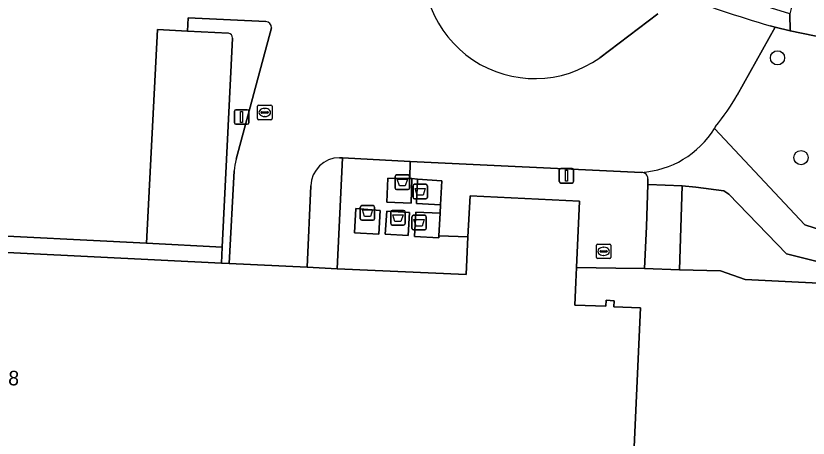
# Model space of a CAD drawing. Extents: x 162989 to 165008, y 383432 to 384338.
# Drawn here: x 164377.5 to 164431.9, y 384014.3 to 384043.3 of the extents above; entities that cross this region are included whole.
import ezdxf

# ---------------------------------------------------------------- set-up
doc = ezdxf.new("R2010")
doc.units = 0
for name, color, linetype in [('IMGEO_Afval_apart_plaats', 7, 'Continuous'), ('IMGEO_Boom', 7, 'Continuous'), ('IMGEO_Groenvoorziening', 7, 'Continuous'), ('IMGEO_Lichtmast', 7, 'Continuous'), ('IMGEO_Pand', 7, 'Continuous'), ('IMGEO_Pand_nummerreeks', 7, 'Continuous'), ('IMGEO_Parkeervlak_open', 7, 'Continuous'), ('IMGEO_Rijbaan_lokaal_gesloten', 7, 'Continuous'), ('IMGEO_Rioolput', 7, 'Continuous'), ('IMGEO_Voetpad_gesloten', 7, 'Continuous'), ('IMGEO_Voetpad_op_trap', 7, 'Continuous'), ('IMGEO_Voetpad_open', 7, 'Continuous')]:
    doc.layers.add(name, color=color, linetype=linetype)

msp = doc.modelspace()

# ---------------------------------------------------------------- linework, layer by layer
at = {"layer": 'IMGEO_Afval_apart_plaats'}
for p, q in [((164403.546, 384031.501), (164403.546, 384032.301)), ((164403.546, 384032.301), (164403.546, 384031.501)), ((164403.646, 384032.401), (164404.436, 384032.401)), ((164404.436, 384032.401), (164403.646, 384032.401)), ((164404.536, 384032.301), (164404.536, 384031.501)), ((164404.536, 384031.501), (164404.536, 384032.301)), ((164404.874, 384031.763), (164405.664, 384031.763)), ((164405.664, 384031.763), (164404.874, 384031.763)), ((164404.436, 384031.401), (164403.646, 384031.401)), ((164403.646, 384031.401), (164404.436, 384031.401)), ((164404.774, 384030.863), (164404.774, 384031.663)), ((164404.774, 384031.663), (164404.774, 384030.863)), ((164405.764, 384031.663), (164405.764, 384030.863)), ((164405.764, 384030.863), (164405.764, 384031.663)), ((164405.664, 384030.763), (164404.874, 384030.763)), ((164404.874, 384030.763), (164405.664, 384030.763)), ((164401.148, 384029.395), (164401.148, 384030.195)), ((164401.148, 384030.195), (164401.148, 384029.395)), ((164401.248, 384030.295), (164402.038, 384030.295)), ((164402.038, 384030.295), (164401.248, 384030.295)), ((164402.138, 384030.195), (164402.138, 384029.395)), ((164402.138, 384029.395), (164402.138, 384030.195)), ((164403.241, 384029.057), (164403.241, 384029.857)), ((164403.241, 384029.857), (164403.241, 384029.057)), ((164403.341, 384029.957), (164404.131, 384029.957)), ((164404.131, 384029.957), (164403.341, 384029.957)), ((164404.231, 384029.857), (164404.231, 384029.057)), ((164404.231, 384029.057), (164404.231, 384029.857)), ((164404.799, 384029.628), (164405.589, 384029.628)), ((164405.589, 384029.628), (164404.799, 384029.628)), ((164402.038, 384029.295), (164401.248, 384029.295)), ((164401.248, 384029.295), (164402.038, 384029.295)), ((164404.699, 384028.728), (164404.699, 384029.528)), ((164404.699, 384029.528), (164404.699, 384028.728)), ((164405.689, 384029.528), (164405.689, 384028.728)), ((164405.689, 384028.728), (164405.689, 384029.528)), ((164404.131, 384028.957), (164403.341, 384028.957)), ((164403.341, 384028.957), (164404.131, 384028.957)), ((164405.589, 384028.628), (164404.799, 384028.628)), ((164404.799, 384028.628), (164405.589, 384028.628))]:
    msp.add_line(p, q, dxfattribs=at)
for points in [[(164403.689, 384032.115), (164404.393, 384032.115), (164404.244, 384031.645), (164403.838, 384031.645), (164403.689, 384032.115)], [(164404.917, 384031.477), (164405.621, 384031.477), (164405.472, 384031.007), (164405.066, 384031.007), (164404.917, 384031.477)], [(164401.291, 384030.009), (164401.995, 384030.009), (164401.846, 384029.539), (164401.44, 384029.539), (164401.291, 384030.009)], [(164403.384, 384029.671), (164404.088, 384029.671), (164403.939, 384029.201), (164403.533, 384029.201), (164403.384, 384029.671)], [(164404.842, 384029.342), (164405.546, 384029.342), (164405.397, 384028.872), (164404.991, 384028.872), (164404.842, 384029.342)]]:
    msp.add_lwpolyline(points, dxfattribs=at)
for centre, start, end in [((164403.646, 384032.301), 90, 180), ((164403.646, 384032.301), 90, 180), ((164404.436, 384032.301), 0, 90), ((164404.436, 384032.301), 360, 90), ((164404.874, 384031.663), 90, 180), ((164404.874, 384031.663), 90, 180), ((164405.664, 384031.663), 0, 90), ((164405.664, 384031.663), 360, 90), ((164403.646, 384031.501), 180, 270), ((164403.646, 384031.501), 180, 270), ((164404.436, 384031.501), 270, 0), ((164404.436, 384031.501), 270, 0), ((164404.874, 384030.863), 180, 270), ((164404.874, 384030.863), 180, 270), ((164405.664, 384030.863), 270, 0), ((164405.664, 384030.863), 270, 0), ((164401.248, 384030.195), 90, 180), ((164401.248, 384030.195), 90, 180), ((164402.038, 384030.195), 0, 90), ((164402.038, 384030.195), 360, 90), ((164403.341, 384029.857), 90, 180), ((164403.341, 384029.857), 90, 180), ((164404.131, 384029.857), 0, 90), ((164404.131, 384029.857), 360, 90), ((164404.799, 384029.528), 90, 180), ((164404.799, 384029.528), 90, 180), ((164405.589, 384029.528), 0, 90), ((164405.589, 384029.528), 360, 90), ((164401.248, 384029.395), 180, 270), ((164401.248, 384029.395), 180, 270), ((164402.038, 384029.395), 270, 0), ((164402.038, 384029.395), 270, 0), ((164403.341, 384029.057), 180, 270), ((164403.341, 384029.057), 180, 270), ((164404.131, 384029.057), 270, 0), ((164404.131, 384029.057), 270, 0), ((164404.799, 384028.728), 180, 270), ((164404.799, 384028.728), 180, 270), ((164405.589, 384028.728), 270, 0), ((164405.589, 384028.728), 270, 0)]:
    msp.add_arc(centre, 0.1, start, end, dxfattribs=at)
at = {"layer": 'IMGEO_Boom'}
for centre in [(164429.833, 384040.458), (164431.448, 384033.597)]:
    msp.add_circle(centre, 0.489, dxfattribs=at)
at = {"layer": 'IMGEO_Groenvoorziening'}
for points in [[(164394.648, 384042.952), (164389.328, 384043.195), (164389.283, 384042.29), (164392.095, 384042.155)], [(164417.608, 384040.465), (164421.6, 384043.491)], [(164392.615, 384033.479), (164395.051, 384042.508)], [(164448.448, 384037.574), (164451.708, 384037.424), (164451.92, 384040.068), (164449.975, 384039.924), (164444.62, 384039.937), (164439.855, 384040.439), (164430.703, 384042.31), (164429.681, 384042.57), (164427.07, 384037.881)], [(164392.364, 384041.818), (164391.666, 384027.442), (164391.599, 384026.344), (164392.145, 384026.318), (164392.486, 384032.679)], [(164425.58, 384035.738), (164425.497, 384035.599), (164431.709, 384028.975), (164434.989, 384027.919), (164437.507, 384027.108), (164440.896, 384026.98), (164453.045, 384026.523), (164453.103, 384027.417), (164447.961, 384027.618), (164448.311, 384034.311), (164448.448, 384037.574)], [(164397.748, 384031.665), (164397.497, 384026.056), (164399.562, 384025.955), (164399.93, 384033.587)], [(164399.93, 384033.587), (164399.72, 384033.59)], [(164420.473, 384032.581), (164404.57, 384033.33), (164404.555, 384032.159), (164404.697, 384032.148), (164405.09, 384032.119), (164406.757, 384031.996), (164406.665, 384030.349), (164406.632, 384029.767), (164406.544, 384028.208), (164408.553, 384028.157), (164408.695, 384030.957), (164416.231, 384030.592), (164416.016, 384026.039), (164418.725, 384026.001), (164420.688, 384025.974), (164420.815, 384028.858), (164420.913, 384031.739)], [(164420.913, 384031.739), (164420.913, 384032.129)]]:
    msp.add_lwpolyline(points, dxfattribs=at)
msp.add_lwpolyline([(164426.489, 384031.085), (164426.136, 384031.3), (164424.209, 384031.571), (164423.289, 384031.643), (164423.105, 384025.887), (164425.908, 384025.821), (164427.601, 384025.211), (164435.428, 384024.829), (164435.091, 384025.449), (164434.483, 384025.972), (164430.461, 384026.98)], close=True, dxfattribs=at)
for centre, radius, start, end in [((164413.141, 384046.687), 7.659, 166.9085, 305.6737), ((164394.607, 384042.51), 0.444, 359.7434, 84.714), ((164392.033, 384041.83), 0.331, 358.0092, 79.1859), ((164411.736, 384046.953), 17.816, 320.9889, 329.3903), ((164396.149, 384032.499), 3.668, 164.4976, 177.1822), ((164399.739, 384031.598), 1.992, 90.5547, 178.0633), ((164420.498, 384032.165), 0.417, 355.0771, 93.3814)]:
    msp.add_arc(centre, radius, start, end, dxfattribs=at)
at = {"layer": 'IMGEO_Lichtmast'}
for p, q in [((164392.494, 384035.989), (164392.494, 384036.789)), ((164392.494, 384036.789), (164392.494, 384035.989)), ((164392.594, 384036.889), (164393.384, 384036.889)), ((164393.384, 384036.889), (164392.594, 384036.889)), ((164393.484, 384036.789), (164393.484, 384035.989)), ((164393.484, 384035.989), (164393.484, 384036.789)), ((164393.384, 384035.889), (164392.594, 384035.889)), ((164392.594, 384035.889), (164393.384, 384035.889)), ((164414.928, 384032.846), (164415.718, 384032.846)), ((164415.718, 384032.846), (164414.928, 384032.846)), ((164414.828, 384031.946), (164414.828, 384032.746)), ((164414.828, 384032.746), (164414.828, 384031.946)), ((164415.818, 384032.746), (164415.818, 384031.946)), ((164415.818, 384031.946), (164415.818, 384032.746)), ((164415.718, 384031.846), (164414.928, 384031.846)), ((164414.928, 384031.846), (164415.718, 384031.846))]:
    msp.add_line(p, q, dxfattribs=at)
for points in [[(164392.914, 384036.764), (164393.064, 384036.764), (164393.064, 384036.014), (164392.914, 384036.014), (164392.914, 384036.764)], [(164415.248, 384032.721), (164415.398, 384032.721), (164415.398, 384031.971), (164415.248, 384031.971), (164415.248, 384032.721)]]:
    msp.add_lwpolyline(points, dxfattribs=at)
for centre, start, end in [((164392.594, 384036.789), 90, 180), ((164392.594, 384036.789), 90, 180), ((164393.384, 384036.789), 0, 90), ((164393.384, 384036.789), 360, 90), ((164392.594, 384035.989), 180, 270), ((164392.594, 384035.989), 180, 270), ((164393.384, 384035.989), 270, 0), ((164393.384, 384035.989), 270, 0), ((164414.928, 384032.746), 90, 180), ((164414.928, 384032.746), 90, 180), ((164415.718, 384032.746), 0, 90), ((164415.718, 384032.746), 360, 90), ((164414.928, 384031.946), 180, 270), ((164414.928, 384031.946), 180, 270), ((164415.718, 384031.946), 270, 0), ((164415.718, 384031.946), 270, 0)]:
    msp.add_arc(centre, 0.1, start, end, dxfattribs=at)
at = {"layer": 'IMGEO_Pand'}
msp.add_lwpolyline([(164419.84, 384010.685), (164420.413, 384023.272), (164418.573, 384023.337), (164418.601, 384023.746), (164418.06, 384023.782), (164418.033, 384023.373), (164415.895, 384023.453), (164415.969, 384025.041), (164416.016, 384026.039), (164416.231, 384030.592), (164408.695, 384030.957), (164408.553, 384028.157), (164408.43, 384025.563), (164399.562, 384025.955), (164397.497, 384026.056), (164392.145, 384026.318), (164391.599, 384026.344), (164369.019, 384027.45), (164369.413, 384035.829), (164338.589, 384037.329), (164337.474, 384014.861), (164337.135, 384008.011)], dxfattribs=at)
at = {"layer": 'IMGEO_Parkeervlak_open'}
for points in [[(164389.283, 384042.29), (164387.218, 384042.396), (164386.451, 384027.714), (164391.666, 384027.442), (164392.364, 384041.818)], [(164392.095, 384042.155), (164389.283, 384042.29)]]:
    msp.add_lwpolyline(points, dxfattribs=at)
msp.add_arc((164392.033, 384041.83), 0.331, 358.0092, 79.1859, dxfattribs=at)
at = {"layer": 'IMGEO_Rijbaan_lokaal_gesloten'}
for points in [[(164321.619, 384055.97), (164326.484, 384020.665), (164327.041, 384016.412), (164327.477, 384013.423), (164330.822, 384013.225), (164333.195, 384013.085), (164333.238, 384015.076), (164333.244, 384015.344), (164332.776, 384015.331), (164334.24, 384044.403), (164374.363, 384042.311), (164373.663, 384028.356), (164386.451, 384027.714), (164387.218, 384042.396), (164389.283, 384042.29), (164389.328, 384043.195), (164394.648, 384042.952)], [(164421.6, 384043.491), (164417.608, 384040.465)], [(164427.07, 384037.881), (164429.681, 384042.57), (164429.336, 384042.658)], [(164395.051, 384042.508), (164392.615, 384033.479)], [(164425.497, 384035.599), (164425.58, 384035.738)], [(164399.72, 384033.59), (164399.93, 384033.587), (164404.57, 384033.33), (164420.473, 384032.581)], [(164392.486, 384032.679), (164392.145, 384026.318), (164397.497, 384026.056), (164397.748, 384031.665)]]:
    msp.add_lwpolyline(points, dxfattribs=at)
for centre, radius, start, end in [((164413.141, 384046.687), 7.659, 166.9085, 305.6737), ((164449.471, 384112.842), 73.015, 248.55221, 253.99224), ((164394.607, 384042.51), 0.444, 359.7434, 84.714), ((164411.736, 384046.953), 17.816, 320.9889, 329.3903), ((164420.074, 384038.935), 6.367, 273.5907, 328.3972), ((164396.149, 384032.499), 3.668, 164.4976, 177.1822), ((164399.739, 384031.598), 1.992, 90.5547, 178.0633)]:
    msp.add_arc(centre, radius, start, end, dxfattribs=at)
at = {"layer": 'IMGEO_Rioolput'}
for p, q in [((164394.157, 384037.202), (164395.009, 384037.202)), ((164394.082, 384036.276), (164394.082, 384037.128)), ((164394.341, 384036.696), (164394.341, 384036.708)), ((164394.779, 384036.659), (164394.381, 384036.659)), ((164394.384, 384036.745), (164394.782, 384036.745)), ((164394.57, 384036.982), (164394.595, 384036.982)), ((164394.825, 384036.708), (164394.825, 384036.696)), ((164395.083, 384037.128), (164395.083, 384036.276)), ((164395.009, 384036.202), (164394.157, 384036.202)), ((164394.593, 384036.422), (164394.568, 384036.422)), ((164417.381, 384026.722), (164417.381, 384027.574)), ((164417.456, 384027.648), (164418.308, 384027.648)), ((164417.869, 384027.428), (164417.894, 384027.428)), ((164418.382, 384027.574), (164418.382, 384026.722)), ((164417.64, 384027.142), (164417.64, 384027.154)), ((164418.078, 384027.105), (164417.68, 384027.105)), ((164417.683, 384027.191), (164418.081, 384027.191)), ((164417.892, 384026.868), (164417.867, 384026.868)), ((164418.124, 384027.154), (164418.124, 384027.142)), ((164418.308, 384026.648), (164417.456, 384026.648))]:
    msp.add_line(p, q, dxfattribs=at)
for points in [[(164394.157, 384037.202), (164395.009, 384037.202)], [(164394.082, 384036.276), (164394.082, 384037.128)], [(164395.083, 384037.128), (164395.083, 384036.276)], [(164395.009, 384036.202), (164394.157, 384036.202)], [(164417.381, 384026.722), (164417.381, 384027.574)], [(164417.456, 384027.648), (164418.308, 384027.648)], [(164418.382, 384027.574), (164418.382, 384026.722)], [(164418.308, 384026.648), (164417.456, 384026.648)]]:
    msp.add_lwpolyline(points, dxfattribs=at)
for centre, radius, start, end in [((164394.159, 384037.126), 0.0765, 91.552, 178.448), ((164394.159, 384037.126), 0.0765, 91.552, 178.448), ((164395.007, 384037.126), 0.0765, 1.552, 88.448), ((164395.007, 384037.126), 0.0765, 1.552, 88.448), ((164394.381, 384036.705), 0.0403, 85.8775, 175.7526), ((164394.378, 384036.695), 0.0366, 178.938, 274.7102), ((164394.782, 384036.702), 0.043, 264.8664, 352.4533), ((164394.786, 384036.707), 0.0386, 1.7309, 96.639), ((164394.159, 384036.278), 0.0765, 181.552, 268.448), ((164394.159, 384036.278), 0.0765, 181.552, 268.448), ((164395.007, 384036.278), 0.0765, 271.552, 358.448), ((164395.007, 384036.278), 0.0765, 271.552, 358.448), ((164417.458, 384027.572), 0.0765, 91.552, 178.448), ((164417.458, 384027.572), 0.0765, 91.552, 178.448), ((164418.306, 384027.572), 0.0765, 1.552, 88.448), ((164418.306, 384027.572), 0.0765, 1.552, 88.448), ((164417.68, 384027.151), 0.0403, 85.8775, 175.7526), ((164417.677, 384027.141), 0.0366, 178.938, 274.7102), ((164418.081, 384027.148), 0.043, 264.8664, 352.4533), ((164418.085, 384027.153), 0.0386, 1.7309, 96.639), ((164417.458, 384026.724), 0.0765, 181.552, 268.448), ((164417.458, 384026.724), 0.0765, 181.552, 268.448), ((164418.306, 384026.724), 0.0765, 271.552, 358.448), ((164418.306, 384026.724), 0.0765, 271.552, 358.448)]:
    msp.add_arc(centre, radius, start, end, dxfattribs=at)
for centre, major_axis, ratio, start_param, end_param in [((164394.569, 384036.702), (-0.387, 0.002), 0.722429, 4.712389, 7.853982), ((164394.594, 384036.702), (-0.39, 0.002), 0.717154, 1.570796, 4.712389), ((164417.868, 384027.148), (-0.387, 0.002), 0.722429, 4.712389, 7.853982), ((164417.893, 384027.148), (-0.39, 0.002), 0.717154, 1.570796, 4.712389)]:
    msp.add_ellipse(centre, major_axis=major_axis, ratio=ratio, start_param=start_param, end_param=end_param, dxfattribs=at)
at = {"layer": 'IMGEO_Voetpad_gesloten'}
for points in [[(164440.896, 384026.98), (164437.507, 384027.108), (164434.989, 384027.919), (164431.709, 384028.975), (164425.497, 384035.599)], [(164420.913, 384032.129), (164420.913, 384031.739), (164420.942, 384031.738), (164423.289, 384031.643), (164424.209, 384031.571), (164426.136, 384031.3), (164426.489, 384031.085), (164430.461, 384026.98), (164434.483, 384025.972), (164435.091, 384025.449), (164435.428, 384024.829), (164435.471, 384024.827), (164435.504, 384025.521), (164453.241, 384024.62), (164453.406, 384024.089), (164453.492, 384023.88), (164455.195, 384019.706), (164455.829, 384018.13), (164456.448, 384016.593), (164457.66, 384013.493)]]:
    msp.add_lwpolyline(points, dxfattribs=at)
for points in [[(164404.697, 384032.148), (164404.555, 384032.159), (164403.036, 384032.191), (164402.98, 384030.529), (164404.653, 384030.47)], [(164405.09, 384032.119), (164405.019, 384030.444), (164406.665, 384030.349), (164406.757, 384031.996)], [(164402.424, 384028.32), (164402.516, 384029.968), (164400.852, 384030.092), (164400.747, 384028.429)], [(164404.451, 384028.246), (164404.534, 384029.813), (164402.972, 384029.924), (164402.864, 384028.339)], [(164406.632, 384029.767), (164404.971, 384029.843), (164404.869, 384028.17), (164406.54, 384028.068), (164406.544, 384028.208)]]:
    msp.add_lwpolyline(points, close=True, dxfattribs=at)
for centre, radius, start, end in [((164420.074, 384038.935), 6.367, 273.5907, 328.3972), ((164420.498, 384032.165), 0.417, 355.0771, 93.3814)]:
    msp.add_arc(centre, radius, start, end, dxfattribs=at)
at = {"layer": 'IMGEO_Voetpad_op_trap'}
msp.add_lwpolyline([(164423.289, 384031.643), (164420.942, 384031.738), (164420.913, 384031.739), (164420.815, 384028.858), (164420.688, 384025.974), (164423.105, 384025.887)], close=True, dxfattribs=at)
at = {"layer": 'IMGEO_Voetpad_open'}
for points in [[(164429.336, 384042.658), (164429.681, 384042.57), (164430.703, 384042.31), (164430.685, 384043.489), (164425.927, 384044.967), (164421.934, 384046.438), (164422.398, 384047.595)], [(164431.941, 384044.442), (164431.866, 384044.461), (164431.791, 384044.48), (164431.505, 384044.555), (164431.219, 384044.631), (164430.973, 384044.697), (164430.685, 384043.489), (164430.703, 384042.31), (164439.855, 384040.439), (164444.62, 384039.937), (164449.975, 384039.924), (164451.92, 384040.068), (164454.794, 384040.281), (164468.431, 384041.291), (164471.48, 384041.348)], [(164454.831, 384012.563), (164455.195, 384019.706), (164453.492, 384023.88), (164453.406, 384024.089), (164435.471, 384024.827), (164435.428, 384024.829), (164427.601, 384025.211), (164425.908, 384025.821), (164423.105, 384025.887), (164420.688, 384025.974), (164418.725, 384026.001), (164416.016, 384026.039), (164415.969, 384025.041), (164415.895, 384023.453), (164418.033, 384023.373), (164418.06, 384023.782), (164418.601, 384023.746), (164418.573, 384023.337), (164420.413, 384023.272), (164419.84, 384010.685)]]:
    msp.add_lwpolyline(points, dxfattribs=at)
for points in [[(164374.363, 384042.311), (164334.24, 384044.403), (164332.776, 384015.331), (164333.244, 384015.344), (164333.238, 384015.076), (164337.474, 384014.861), (164338.589, 384037.329), (164369.413, 384035.829), (164369.019, 384027.45), (164391.599, 384026.344), (164391.666, 384027.442), (164386.451, 384027.714), (164373.663, 384028.356)], [(164408.553, 384028.157), (164406.544, 384028.208), (164406.54, 384028.068), (164404.869, 384028.17), (164404.971, 384029.843), (164406.632, 384029.767), (164406.665, 384030.349), (164405.019, 384030.444), (164405.09, 384032.119), (164404.697, 384032.148), (164404.653, 384030.47), (164402.98, 384030.529), (164403.036, 384032.191), (164404.555, 384032.159), (164404.57, 384033.33), (164399.93, 384033.587), (164399.562, 384025.955), (164408.43, 384025.563)], [(164402.424, 384028.32), (164400.747, 384028.429), (164400.852, 384030.092), (164402.516, 384029.968)], [(164404.451, 384028.246), (164402.864, 384028.339), (164402.972, 384029.924), (164404.534, 384029.813)]]:
    msp.add_lwpolyline(points, close=True, dxfattribs=at)
msp.add_arc((164449.471, 384112.842), 73.015, 248.55221, 253.99224, dxfattribs=at)

# ---------------------------------------------------------------- texts
at = {"layer": 'IMGEO_Pand_nummerreeks'}
msp.add_text('4-18', height=1, rotation=357.5134, dxfattribs=at).set_placement((164375.001, 384018.036))

doc.saveas('drawing.dxf')
